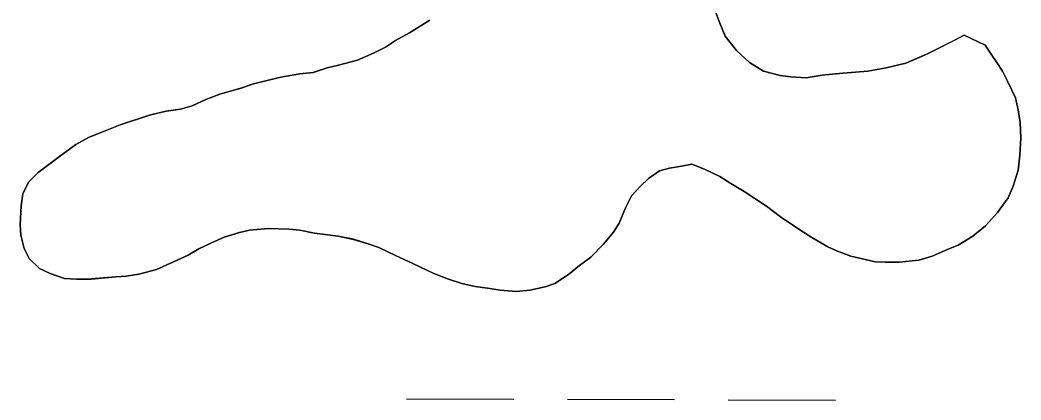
# Model space of a CAD drawing. Extents: x 3161665 to 3199565, y 885729 to 911164.
# Drawn here: x 3166824.2 to 3167123, y 891766.9 to 891880.4 of the extents above; entities that cross this region are included whole.
import ezdxf

# ---------------------------------------------------------------- set-up
doc = ezdxf.new("R2010")
doc.units = 0
for name, color, linetype in [('V-SITE-VEGE', 7, 'Continuous'), ('V-TOPO-SHOR', 7, 'Continuous'), ('V-WETL-SWMP', 7, 'Continuous')]:
    doc.layers.add(name, color=color, linetype=linetype)

msp = doc.modelspace()

# ---------------------------------------------------------------- linework, layer by layer
at = {"layer": 'V-SITE-VEGE'}
for p, q in [((3166940.5, 891876.58), (3166946.55, 891880.43)), ((3167031.97, 891882.65), (3167033.14, 891879.44)), ((3167033.14, 891879.44), (3167034.69, 891875.65)), ((3166933.32, 891872.34), (3166936.34, 891874.27)), ((3166936.34, 891874.27), (3166940.5, 891876.58)), ((3167034.69, 891875.65), (3167038.14, 891871.31)), ((3167098.14, 891871.81), (3167106.08, 891875.86)), ((3167106.08, 891875.86), (3167112.37, 891872.88)), ((3166929.92, 891870.61), (3166933.32, 891872.34)), ((3167038.14, 891871.31), (3167041.97, 891867.74)), ((3167095.3, 891870.46), (3167098.14, 891871.81)), ((3167112.37, 891872.88), (3167114.1, 891870.23)), ((3166919.32, 891866.91), (3166925, 891868.48)), ((3166925, 891868.48), (3166929.92, 891870.61)), ((3167088.68, 891867.55), (3167091.9, 891868.91)), ((3167091.9, 891868.91), (3167095.3, 891870.46)), ((3167114.1, 891870.23), (3167115.83, 891867.78)), ((3166911.74, 891864.76), (3166915.9, 891866.13)), ((3166915.9, 891866.13), (3166919.32, 891866.91)), ((3167041.97, 891867.74), (3167046.17, 891865.12)), ((3167046.17, 891865.12), (3167051.11, 891863.83)), ((3167069.91, 891864.55), (3167077.31, 891865.18)), ((3167077.31, 891865.18), (3167082.8, 891866.18)), ((3167082.8, 891866.18), (3167088.68, 891867.55)), ((3167115.83, 891867.78), (3167117.56, 891865.14)), ((3167117.56, 891865.14), (3167119.11, 891861.92)), ((3166893.92, 891861.39), (3166902.07, 891863.35)), ((3166902.07, 891863.35), (3166907.76, 891864.35)), ((3166907.76, 891864.35), (3166911.74, 891864.76)), ((3167051.11, 891863.83), (3167054.35, 891863.47)), ((3167054.35, 891863.47), (3167058.9, 891863.13)), ((3167058.9, 891863.13), (3167063.65, 891863.93)), ((3167063.65, 891863.93), (3167069.91, 891864.55)), ((3166883.88, 891858.26), (3166890.13, 891860.03)), ((3166890.13, 891860.03), (3166893.92, 891861.39)), ((3167119.11, 891861.92), (3167121.42, 891857.19)), ((3166875.56, 891854.78), (3166879.72, 891856.71)), ((3166879.72, 891856.71), (3166883.88, 891858.26)), ((3167121.42, 891857.19), (3167122.21, 891853.59)), ((3166862.86, 891852.02), (3166867.79, 891853.2)), ((3166867.79, 891853.2), (3166872.15, 891853.8)), ((3166872.15, 891853.8), (3166875.56, 891854.78)), ((3167122.21, 891853.59), (3167122.81, 891849.8)), ((3166854.15, 891849.1), (3166862.86, 891852.02)), ((3166848.09, 891846.77), (3166854.15, 891849.1)), ((3167122.81, 891849.8), (3167123.04, 891845.24)), ((3166840.91, 891843.29), (3166844.87, 891845.41)), ((3166844.87, 891845.41), (3166848.09, 891846.77)), ((3167123.04, 891845.24), (3167122.7, 891840.11)), ((3166836, 891839.64), (3166840.91, 891843.29)), ((3166833.17, 891837.53), (3166836, 891839.64)), ((3167122.7, 891840.11), (3167122.17, 891835.55)), ((3166829.58, 891834.84), (3166833.17, 891837.53)), ((3167015.08, 891835.43), (3167011.87, 891833.12)), ((3167018.11, 891836.21), (3167015.08, 891835.43)), ((3167021.72, 891836.81), (3167018.11, 891836.21)), ((3167024.75, 891837.41), (3167021.72, 891836.81)), ((3167028.56, 891835.92), (3167024.75, 891837.41)), ((3167033.14, 891833.68), (3167028.56, 891835.92)), ((3167122.17, 891835.55), (3167120.69, 891830.8)), ((3166826.76, 891831.97), (3166829.58, 891834.84)), ((3167011.87, 891833.12), (3167009.42, 891830.82)), ((3167036.38, 891831.62), (3167033.14, 891833.68)), ((3166825.08, 891828.54), (3166826.76, 891831.97)), ((3167009.42, 891830.82), (3167006.79, 891827.95)), ((3167040.39, 891829.18), (3167036.38, 891831.62)), ((3167047.07, 891824.87), (3167040.39, 891829.18)), ((3167120.69, 891830.8), (3167119.2, 891827.36)), ((3166824.54, 891824.93), (3166825.08, 891828.54)), ((3167006.79, 891827.95), (3167004.92, 891824.33)), ((3167119.2, 891827.36), (3167116.01, 891822.97)), ((3166824.2, 891819.23), (3166824.54, 891824.93)), ((3167004.92, 891824.33), (3167003.06, 891819.76)), ((3167051.27, 891821.68), (3167047.07, 891824.87)), ((3167057, 891817.73), (3167051.27, 891821.68)), ((3167116.01, 891822.97), (3167112.44, 891818.95)), ((3166824.42, 891816.19), (3166824.2, 891819.23)), ((3166892.76, 891817.71), (3166889.73, 891816.92)), ((3166898.27, 891818.13), (3166892.76, 891817.71)), ((3166904.53, 891817.99), (3166898.27, 891818.13)), ((3166907.76, 891817.64), (3166904.53, 891817.99)), ((3166912.14, 891816.73), (3166907.76, 891817.64)), ((3167003.06, 891819.76), (3167001.37, 891817.09)), ((3167060.63, 891815.49), (3167057, 891817.73)), ((3167112.44, 891818.95), (3167108.66, 891815.88)), ((3166825.4, 891812.21), (3166824.42, 891816.19)), ((3166885.18, 891815.55), (3166881.21, 891813.81)), ((3166889.73, 891816.92), (3166885.18, 891815.55)), ((3166919.17, 891815.84), (3166912.14, 891816.73)), ((3166923.73, 891814.93), (3166919.17, 891815.84)), ((3166928.49, 891813.44), (3166923.73, 891814.93)), ((3167001.37, 891817.09), (3166998.37, 891813.45)), ((3167065.4, 891812.68), (3167060.63, 891815.49)), ((3167108.66, 891815.88), (3167104.32, 891813.19)), ((3166826.95, 891809.19), (3166825.4, 891812.21)), ((3166877.62, 891812.07), (3166874.41, 891810.15)), ((3166881.21, 891813.81), (3166877.62, 891812.07)), ((3166931.35, 891812.52), (3166928.49, 891813.44)), ((3166936.31, 891810.09), (3166931.35, 891812.52)), ((3166998.37, 891813.45), (3166994.6, 891809.62)), ((3167068.26, 891811.37), (3167065.4, 891812.68)), ((3167072.26, 891809.89), (3167068.26, 891811.37)), ((3167101.29, 891812.03), (3167096.56, 891809.9)), ((3167104.32, 891813.19), (3167101.29, 891812.03)), ((3166830.01, 891806.17), (3166826.95, 891809.19)), ((3166870.06, 891808.21), (3166864.95, 891805.89)), ((3166874.41, 891810.15), (3166870.06, 891808.21)), ((3166941.45, 891807.66), (3166936.31, 891810.09)), ((3166994.6, 891809.62), (3166991.2, 891807.13)), ((3167079.48, 891808.24), (3167072.26, 891809.89)), ((3167082.53, 891808.07), (3167079.48, 891808.24)), ((3167092.58, 891808.73), (3167086.7, 891808.11)), ((3167096.56, 891809.9), (3167092.58, 891808.73)), ((3166833.25, 891804.68), (3166830.01, 891806.17)), ((3166864.95, 891805.89), (3166859.64, 891804.52)), ((3166947.74, 891804.68), (3166941.45, 891807.66)), ((3166991.2, 891807.13), (3166988, 891804.44)), ((3167086.7, 891808.11), (3167082.53, 891808.07)), ((3166837.44, 891803.2), (3166833.25, 891804.68)), ((3166841.05, 891803.04), (3166837.44, 891803.2)), ((3166845.41, 891803.08), (3166841.05, 891803.04)), ((3166852.81, 891803.7), (3166845.41, 891803.08)), ((3166855.85, 891803.92), (3166852.81, 891803.7)), ((3166859.64, 891804.52), (3166855.85, 891803.92)), ((3166952.12, 891803.01), (3166947.74, 891804.68)), ((3166956.12, 891801.71), (3166952.12, 891803.01)), ((3166988, 891804.44), (3166983.84, 891801.75)), ((3166960.12, 891800.79), (3166956.12, 891801.71)), ((3166964.49, 891800.26), (3166960.12, 891800.79)), ((3166967.53, 891799.72), (3166964.49, 891800.26)), ((3166972.28, 891799.37), (3166967.53, 891799.72)), ((3166976.45, 891799.79), (3166972.28, 891799.37)), ((3166981, 891800.78), (3166976.45, 891799.79)), ((3166983.84, 891801.75), (3166981, 891800.78))]:
    msp.add_line(p, q, dxfattribs=at)
at = {"layer": 'V-TOPO-SHOR'}
for points in [[(3166946.55, 891880.43), (3166940.5, 891876.58), (3166936.34, 891874.27), (3166933.32, 891872.34), (3166929.92, 891870.61), (3166925, 891868.48), (3166919.32, 891866.91), (3166915.9, 891866.13), (3166911.74, 891864.76), (3166907.76, 891864.35), (3166902.07, 891863.35)], [(3167106.08, 891875.86), (3167102.3, 891873.93), (3167098.14, 891871.81), (3167095.3, 891870.46), (3167091.9, 891868.91), (3167088.68, 891867.55), (3167082.8, 891866.18), (3167077.31, 891865.18), (3167069.91, 891864.55), (3167063.65, 891863.93), (3167058.9, 891863.13), (3167054.35, 891863.47), (3167051.11, 891863.83), (3167046.17, 891865.12), (3167041.97, 891867.74), (3167038.14, 891871.31), (3167034.69, 891875.65), (3167033.14, 891879.44), (3167031.97, 891882.65)], [(3167122.21, 891853.59), (3167121.42, 891857.19), (3167119.11, 891861.92), (3167117.56, 891865.14), (3167115.83, 891867.78), (3167114.1, 891870.23), (3167112.37, 891872.88), (3167106.08, 891875.86)], [(3166902.07, 891863.35), (3166893.92, 891861.39), (3166890.13, 891860.03), (3166883.88, 891858.26), (3166879.72, 891856.71), (3166875.56, 891854.78), (3166872.15, 891853.8), (3166867.79, 891853.2), (3166862.86, 891852.02), (3166854.15, 891849.1), (3166848.09, 891846.77), (3166844.87, 891845.41), (3166840.91, 891843.29), (3166836, 891839.64), (3166833.17, 891837.53), (3166829.58, 891834.84), (3166826.76, 891831.97), (3166825.08, 891828.54), (3166824.54, 891824.93), (3166824.2, 891819.23), (3166824.42, 891816.19), (3166825.4, 891812.21), (3166826.95, 891809.19), (3166830.01, 891806.17), (3166833.25, 891804.68), (3166837.44, 891803.2), (3166841.05, 891803.04), (3166845.41, 891803.07), (3166852.81, 891803.7), (3166855.85, 891803.92), (3166859.64, 891804.52), (3166864.95, 891805.89), (3166870.06, 891808.21), (3166874.41, 891810.15), (3166877.62, 891812.07), (3166881.21, 891813.81), (3166885.18, 891815.55), (3166889.73, 891816.92), (3166892.76, 891817.71), (3166898.27, 891818.13), (3166904.53, 891817.99), (3166907.76, 891817.64), (3166912.14, 891816.73), (3166919.17, 891815.84), (3166923.73, 891814.93), (3166928.49, 891813.44), (3166931.35, 891812.52), (3166936.31, 891810.09), (3166941.45, 891807.66), (3166947.74, 891804.68), (3166952.12, 891803.01), (3166956.12, 891801.71), (3166960.12, 891800.79), (3166964.49, 891800.26), (3166967.53, 891799.72), (3166972.28, 891799.38), (3166976.45, 891799.79), (3166981, 891800.78), (3166983.84, 891801.75), (3166988, 891804.44), (3166991.2, 891807.13), (3166994.6, 891809.62), (3166998.37, 891813.45), (3167001.37, 891817.09), (3167003.06, 891819.76), (3167004.92, 891824.33), (3167006.79, 891827.95), (3167009.42, 891830.82), (3167011.87, 891833.12), (3167015.08, 891835.43), (3167018.11, 891836.21), (3167021.72, 891836.81), (3167024.75, 891837.41), (3167028.56, 891835.92), (3167033.14, 891833.68), (3167036.38, 891831.62), (3167040.39, 891829.18), (3167047.07, 891824.87), (3167051.27, 891821.68), (3167057, 891817.73), (3167060.63, 891815.49), (3167065.4, 891812.68), (3167068.26, 891811.37), (3167072.26, 891809.89), (3167079.48, 891808.24), (3167082.53, 891808.07), (3167086.7, 891808.11), (3167092.58, 891808.73), (3167096.56, 891809.9), (3167101.29, 891812.03), (3167104.32, 891813.19), (3167108.66, 891815.88), (3167112.44, 891818.95), (3167116.01, 891822.97), (3167119.2, 891827.36), (3167120.69, 891830.8), (3167122.17, 891835.55), (3167122.7, 891840.11), (3167123.04, 891845.24), (3167122.81, 891849.8), (3167122.21, 891853.59)]]:
    msp.add_lwpolyline(points, dxfattribs=at)
at = {"layer": 'V-WETL-SWMP'}
for p, q in [((3166946.55, 891880.43), (3166940.5, 891876.58)), ((3167033.14, 891879.44), (3167031.97, 891882.65)), ((3167034.69, 891875.65), (3167033.14, 891879.44)), ((3166936.34, 891874.27), (3166933.32, 891872.34)), ((3166940.5, 891876.58), (3166936.34, 891874.27)), ((3167038.14, 891871.31), (3167034.69, 891875.65)), ((3167106.08, 891875.86), (3167102.3, 891873.93)), ((3167112.37, 891872.88), (3167106.08, 891875.86)), ((3166933.32, 891872.34), (3166929.92, 891870.61)), ((3167041.97, 891867.74), (3167038.14, 891871.31)), ((3167098.14, 891871.81), (3167095.3, 891870.46)), ((3167102.3, 891873.93), (3167098.14, 891871.81)), ((3167114.1, 891870.23), (3167112.37, 891872.88)), ((3166925, 891868.48), (3166919.32, 891866.91)), ((3166929.92, 891870.61), (3166925, 891868.48)), ((3167091.89, 891868.91), (3167088.68, 891867.55)), ((3167095.3, 891870.46), (3167091.89, 891868.91)), ((3167115.83, 891867.78), (3167114.1, 891870.23)), ((3166915.9, 891866.12), (3166911.74, 891864.76)), ((3166919.32, 891866.91), (3166915.9, 891866.12)), ((3167046.17, 891865.11), (3167041.97, 891867.74)), ((3167051.11, 891863.83), (3167046.17, 891865.11)), ((3167077.3, 891865.18), (3167069.9, 891864.55)), ((3167082.8, 891866.18), (3167077.3, 891865.18)), ((3167088.68, 891867.55), (3167082.8, 891866.18)), ((3167117.56, 891865.13), (3167115.83, 891867.78)), ((3167119.1, 891861.92), (3167117.56, 891865.13)), ((3166902.07, 891863.35), (3166893.92, 891861.39)), ((3166907.75, 891864.35), (3166902.07, 891863.35)), ((3166911.74, 891864.76), (3166907.75, 891864.35)), ((3167054.34, 891863.47), (3167051.11, 891863.83)), ((3167058.9, 891863.13), (3167054.34, 891863.47)), ((3167063.64, 891863.93), (3167058.9, 891863.13)), ((3167069.9, 891864.55), (3167063.64, 891863.93)), ((3166890.13, 891860.02), (3166883.88, 891858.26)), ((3166893.92, 891861.39), (3166890.13, 891860.02)), ((3167121.42, 891857.19), (3167119.1, 891861.92)), ((3166879.72, 891856.71), (3166875.56, 891854.78)), ((3166883.88, 891858.26), (3166879.72, 891856.71)), ((3167122.21, 891853.59), (3167121.42, 891857.19)), ((3166867.78, 891853.19), (3166862.86, 891852.01)), ((3166872.15, 891853.8), (3166867.78, 891853.19)), ((3166875.56, 891854.78), (3166872.15, 891853.8)), ((3167122.81, 891849.8), (3167122.21, 891853.59)), ((3166862.86, 891852.01), (3166854.15, 891849.09)), ((3166854.15, 891849.09), (3166848.09, 891846.77)), ((3167123.04, 891845.24), (3167122.81, 891849.8)), ((3166844.87, 891845.41), (3166840.9, 891843.29)), ((3166848.09, 891846.77), (3166844.87, 891845.41)), ((3167122.7, 891840.11), (3167123.04, 891845.24)), ((3166840.9, 891843.29), (3166836, 891839.64)), ((3166836, 891839.64), (3166833.17, 891837.53)), ((3167122.17, 891835.55), (3167122.7, 891840.11)), ((3166833.17, 891837.53), (3166829.58, 891834.84)), ((3167011.87, 891833.12), (3167015.08, 891835.43)), ((3167015.08, 891835.43), (3167018.11, 891836.21)), ((3167018.11, 891836.21), (3167021.72, 891836.81)), ((3167021.72, 891836.81), (3167024.75, 891837.4)), ((3167024.75, 891837.4), (3167028.56, 891835.92)), ((3167028.56, 891835.92), (3167033.14, 891833.68)), ((3167120.69, 891830.79), (3167122.17, 891835.55)), ((3166829.58, 891834.84), (3166826.76, 891831.97)), ((3167009.42, 891830.82), (3167011.87, 891833.12)), ((3167033.14, 891833.68), (3167036.38, 891831.61)), ((3166826.76, 891831.97), (3166825.08, 891828.54)), ((3167006.79, 891827.95), (3167009.42, 891830.82)), ((3167036.38, 891831.61), (3167040.39, 891829.18)), ((3167040.39, 891829.18), (3167047.07, 891824.87)), ((3167119.2, 891827.36), (3167120.69, 891830.79)), ((3166825.08, 891828.54), (3166824.54, 891824.92)), ((3167004.92, 891824.33), (3167006.79, 891827.95)), ((3167116.01, 891822.97), (3167119.2, 891827.36)), ((3166824.54, 891824.92), (3166824.2, 891819.23)), ((3167003.06, 891819.76), (3167004.92, 891824.33)), ((3167047.07, 891824.87), (3167051.27, 891821.67)), ((3167051.27, 891821.67), (3167057, 891817.73)), ((3167112.43, 891818.95), (3167116.01, 891822.97)), ((3166824.2, 891819.23), (3166824.42, 891816.19)), ((3166889.73, 891816.92), (3166892.76, 891817.7)), ((3166892.76, 891817.7), (3166898.26, 891818.13)), ((3166898.26, 891818.13), (3166904.53, 891817.99)), ((3166904.53, 891817.99), (3166907.76, 891817.64)), ((3166907.76, 891817.64), (3166912.14, 891816.73)), ((3167001.37, 891817.08), (3167003.06, 891819.76)), ((3167057, 891817.73), (3167060.63, 891815.49)), ((3167108.66, 891815.88), (3167112.43, 891818.95)), ((3166824.42, 891816.19), (3166825.4, 891812.21)), ((3166881.21, 891813.81), (3166885.18, 891815.55)), ((3166885.18, 891815.55), (3166889.73, 891816.92)), ((3166912.14, 891816.73), (3166919.17, 891815.83)), ((3166919.17, 891815.83), (3166923.73, 891814.92)), ((3166923.73, 891814.92), (3166928.49, 891813.44)), ((3166998.37, 891813.45), (3167001.37, 891817.08)), ((3167060.63, 891815.49), (3167065.4, 891812.68)), ((3167104.32, 891813.19), (3167108.66, 891815.88)), ((3166825.4, 891812.21), (3166826.95, 891809.19)), ((3166874.41, 891810.15), (3166877.62, 891812.07)), ((3166877.62, 891812.07), (3166881.21, 891813.81)), ((3166928.49, 891813.44), (3166931.35, 891812.52)), ((3166931.35, 891812.52), (3166936.3, 891810.09)), ((3166994.6, 891809.62), (3166998.37, 891813.45)), ((3167065.4, 891812.68), (3167068.26, 891811.37)), ((3167068.26, 891811.37), (3167072.26, 891809.89)), ((3167096.56, 891809.9), (3167101.29, 891812.03)), ((3167101.29, 891812.03), (3167104.32, 891813.19)), ((3166826.95, 891809.19), (3166830.01, 891806.17)), ((3166864.95, 891805.89), (3166870.05, 891808.21)), ((3166870.05, 891808.21), (3166874.41, 891810.15)), ((3166936.3, 891810.09), (3166941.45, 891807.66)), ((3166991.2, 891807.13), (3166994.6, 891809.62)), ((3167072.26, 891809.89), (3167079.48, 891808.24)), ((3167079.48, 891808.24), (3167082.52, 891808.07)), ((3167086.7, 891808.11), (3167092.58, 891808.73)), ((3167092.58, 891808.73), (3167096.56, 891809.9)), ((3166830.01, 891806.17), (3166833.25, 891804.68)), ((3166859.64, 891804.52), (3166864.95, 891805.89)), ((3166941.45, 891807.66), (3166947.74, 891804.68)), ((3166988, 891804.44), (3166991.2, 891807.13)), ((3167082.52, 891808.07), (3167086.7, 891808.11)), ((3166833.25, 891804.68), (3166837.44, 891803.2)), ((3166837.44, 891803.2), (3166841.05, 891803.04)), ((3166841.05, 891803.04), (3166845.41, 891803.07)), ((3166845.41, 891803.07), (3166852.81, 891803.7)), ((3166852.81, 891803.7), (3166855.85, 891803.92)), ((3166855.85, 891803.92), (3166859.64, 891804.52)), ((3166947.74, 891804.68), (3166952.12, 891803.01)), ((3166952.12, 891803.01), (3166956.12, 891801.71)), ((3166983.84, 891801.75), (3166988, 891804.44)), ((3166956.12, 891801.71), (3166960.12, 891800.79)), ((3166960.12, 891800.79), (3166964.49, 891800.26)), ((3166964.49, 891800.26), (3166967.53, 891799.72)), ((3166967.53, 891799.72), (3166972.28, 891799.38)), ((3166972.28, 891799.38), (3166976.45, 891799.79)), ((3166976.45, 891799.79), (3166981, 891800.78)), ((3166981, 891800.78), (3166983.84, 891801.75)), ((3166939.62, 891767.3), (3166971.62, 891767.21)), ((3166987.62, 891767.17), (3167019.62, 891767.08)), ((3167035.62, 891767.03), (3167067.62, 891766.94))]:
    msp.add_line(p, q, dxfattribs=at)

doc.saveas('drawing.dxf')
